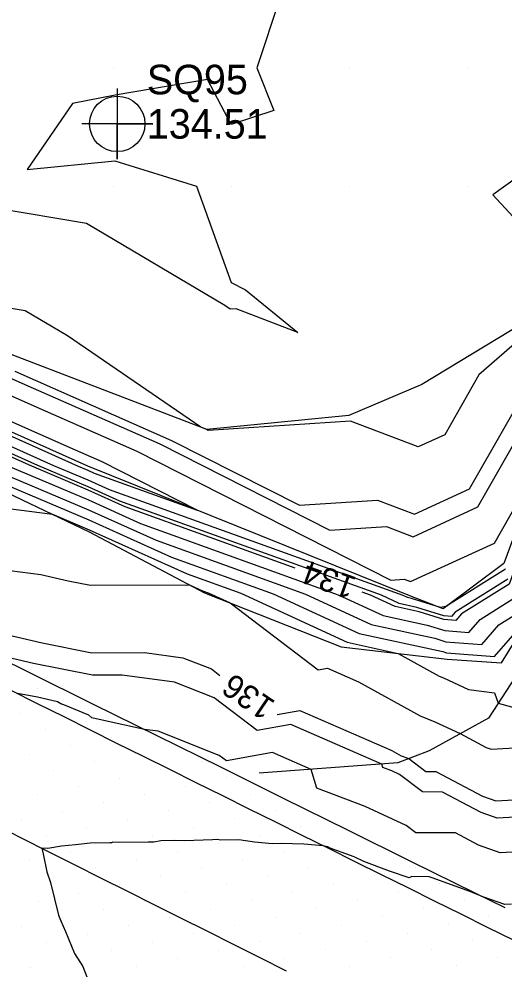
# Model space of a CAD drawing. Extents: x 2354170 to 2357230, y 866100 to 868290.
# Drawn here: x 2354822 to 2354863.1, y 867633.7 to 867714.1 of the extents above; entities that cross this region are included whole.
import ezdxf

# ---------------------------------------------------------------- set-up
doc = ezdxf.new("R2010")
doc.units = 0
for name, color, linetype in [('Default', 7, 'Continuous'), ('DTM Contours Major', 7, 'Continuous'), ('DTM Contours Minor', 7, 'Continuous'), ('Exist DTM Breakline', 7, 'Continuous'), ('Exist DTM QL2 LIDAR Elevation Point', 7, 'Continuous'), ('Exist DTM Regular Point CELL', 7, 'Continuous'), ('Exist DTM Regular Point Cogo Elevation', 7, 'Continuous'), ('Exist DTM Regular Point Cogo Number', 7, 'Continuous'), ('Exist DTM Scan Elevation Point', 7, 'Continuous'), ('Exist Roads EOP', 7, 'Continuous'), ('PH Exist DTM Breakline', 7, 'Continuous')]:
    doc.layers.add(name, color=color, linetype=linetype)

msp = doc.modelspace()

# ---------------------------------------------------------------- linework, layer by layer
at = {"layer": 'Default'}
for points in [[(2354844.081, 867715.907), (2354842.125, 867710.019), (2354843.576, 867706.413), (2354839.969, 867705.227), (2354837.97, 867709.036), (2354830.145, 867707.694), (2354826.546, 867707.009), (2354822.718, 867701.415), (2354830.115, 867702.156), (2354837.034, 867700.019), (2354839.969, 867691.858), (2354841.184, 867691.233), (2354845.604, 867687.644), (2354840.381, 867689.629), (2354839.889, 867689.604), (2354839.435, 867689.915), (2354827.739, 867696.853), (2354820.006, 867698.145)], [(2354837.866, 867679.412), (2354837.392, 867679.621), (2354826.129, 867687.345), (2354822.54, 867689.473), (2354820.166, 867689.87), (2354806.018, 867690.974), (2354795.169, 867694.202), (2354795.042, 867694.259), (2354782.623, 867699.103), (2354777.69, 867701.242), (2354777.444, 867701.349), (2354760.951, 867708.176), (2354752.584, 867710.75)], [(2354752.852, 867709.57), (2354764.067, 867703.115), (2354771.882, 867699.085), (2354772.539, 867698.775), (2354780.281, 867695.702), (2354794.936, 867688.861), (2354801.783, 867685.625), (2354802.414, 867685.342), (2354809.475, 867681.548), (2354820.874, 867676.43), (2354827.895, 867673.466), (2354832.307, 867671.475), (2354849.008, 867665.454), (2354852.83, 867663.694), (2354856.533, 867662.886), (2354858.038, 867662.412), (2354860.057, 867662.252), (2354861.027, 867663.365), (2354863.788, 867665.097)], [(2354754.065, 867707.877), (2354761.652, 867703.51), (2354772.338, 867698), (2354772.809, 867697.778), (2354783.369, 867693.586), (2354793.683, 867688.772), (2354802.574, 867684.569), (2354802.997, 867684.38), (2354812.164, 867679.454), (2354818.828, 867676.462), (2354827.91, 867672.629), (2354833.617, 867670.053), (2354846.262, 867665.495), (2354851.813, 867662.937), (2354857.193, 867661.764), (2354858.114, 867661.474), (2354861.151, 867661.233), (2354862.61, 867662.908), (2354864.104, 867663.845)], [(2354845.387, 867667.71), (2354830.996, 867672.897), (2354827.88, 867674.304), (2354822.92, 867676.397), (2354806.785, 867683.643), (2354801.83, 867686.305), (2354800.992, 867686.681), (2354796.189, 867688.951), (2354777.193, 867697.818), (2354772.268, 867699.773), (2354771.427, 867700.169), (2354766.482, 867702.719), (2354756.794, 867708.295), (2354759.11, 867707.583)], [(2354870.699, 867705.463), (2354862.099, 867699.264), (2354868.646, 867692.208)], [(2354756.822, 867704.302), (2354773.249, 867695.831), (2354773.35, 867695.783), (2354789.544, 867689.355), (2354791.177, 867688.593), (2354804.157, 867682.458), (2354804.164, 867682.455), (2354804.827, 867682.098), (2354813.593, 867674.02), (2354815.112, 867673.788), (2354816.281, 867673.369), (2354824.859, 867672.254), (2354827.941, 867670.953), (2354836.237, 867667.209), (2354840.77, 867665.575), (2354849.779, 867661.424), (2354854.093, 867660.483), (2354857.557, 867658.573), (2354857.924, 867658.425), (2354860.034, 867657.44), (2354862.23, 867657.142), (2354862.558, 867656.271), (2354874.139, 867653.078)], [(2354837.097, 867672.597), (2354829.04, 867676.689), (2354826.799, 867677.676), (2354802.853, 867688.283), (2354799.902, 867689.161), (2354798.706, 867689.694), (2354797.409, 867690.2), (2354783.24, 867696.344), (2354798.694, 867689.13), (2354799.409, 867688.792), (2354800.663, 867688.23), (2354801.405, 867687.831), (2354827.011, 867676.333), (2354827.849, 867675.979), (2354828.376, 867675.741), (2354837.097, 867672.597)], [(2354821.668, 867684.348), (2354834.924, 867678.504), (2354845.732, 867673.016), (2354852.335, 867673.456), (2354855.467, 867672.258), (2354860.134, 867674.404), (2354866.15, 867684.956), (2354867.902, 867686.485), (2354870.791, 867690.268), (2354870.948, 867687.399), (2354869.624, 867684.075), (2354865.25, 867670.805), (2354864.6, 867669.033), (2354863.914, 867667.585), (2354863.471, 867666.349), (2354859.443, 867663.822), (2354858.963, 867663.271), (2354857.963, 867663.35), (2354855.874, 867664.008), (2354853.847, 867664.45), (2354851.754, 867665.414), (2354851.032, 867665.675)], [(2354865.413, 867687.975), (2354860.924, 867684.057), (2354858.033, 867678.986), (2354855.79, 867677.955), (2354850.068, 867680.143), (2354838.008, 867679.34), (2354837.866, 867679.412)], [(2354809.651, 867687.471), (2354824.233, 867681.012)], [(2354798.963, 867685.595), (2354803.366, 867683.513), (2354803.58, 867683.417), (2354814.854, 867677.36), (2354816.783, 867676.494), (2354827.925, 867671.791), (2354834.927, 867668.631), (2354843.516, 867665.535), (2354850.796, 867662.18), (2354857.852, 867660.642), (2354858.189, 867660.536), (2354862.245, 867660.214), (2354864.193, 867662.451), (2354864.421, 867662.593), (2354865.826, 867666.514), (2354868.001, 867671.11), (2354870.064, 867676.729), (2354870.235, 867677.249), (2354870.861, 867678.82), (2354870.653, 867677.198), (2354870.431, 867675.424), (2354869.207, 867670.652), (2354868.075, 867668.583)], [(2354863.155, 867667.601), (2354858.124, 867664.445), (2354857.664, 867664.359), (2354855.215, 867665.13), (2354854.863, 867665.207), (2354854.501, 867665.374), (2354829.686, 867674.319), (2354827.864, 867675.141), (2354824.965, 867676.365), (2354804.095, 867685.737)], [(2354824.233, 867681.012), (2354831.982, 867677.597), (2354853.457, 867666.692), (2354854.601, 867666.768), (2354855.144, 867666.561), (2354862.234, 867669.822), (2354866.353, 867677.046)], [(2354816.84, 867668.074), (2354823.874, 867667.16), (2354826.189, 867666.623), (2354828.053, 867666.245), (2354836.447, 867666.283), (2354837.548, 867665.787), (2354838.023, 867665.615), (2354839.867, 867664.766), (2354847.308, 867659.092), (2354848.1, 867659.235), (2354850.722, 867658.09), (2354855.956, 867655.205), (2354857.19, 867654.708), (2354859.341, 867653.704), (2354861.543, 867652.539), (2354861.967, 867652.39), (2354865.417, 867652.582)], [(2354818.754, 867662.604), (2354823.98, 867661.39), (2354828.19, 867660.537), (2354832.641, 867660.557), (2354835.868, 867660.126), (2354838.292, 867659.171), (2354839.008, 867658.625)], [(2354873.363, 867644.22), (2354862.721, 867643.627), (2354860.882, 867644.271), (2354858.938, 867645.299), (2354855.573, 867645.312), (2354854.774, 867645.919), (2354851.296, 867647.545), (2354847.209, 867649.091), (2354846.737, 867650.676), (2354843.467, 867652.103), (2354839.568, 867651.402), (2354838.961, 867651.865), (2354833.791, 867653.903), (2354832.646, 867654.056), (2354829.039, 867654.83), (2354828.171, 867655.03), (2354827.923, 867655.252), (2354825.822, 867656.151), (2354825.563, 867656.233), (2354825.287, 867656.387), (2354823.579, 867656.772), (2354821.878, 867657.083)], [(2354843.86, 867655.323), (2354845.784, 867655.669), (2354853.551, 867652.28), (2354854.354, 867651.837), (2354854.98, 867651.585), (2354856.418, 867650.492), (2354857.274, 867650.488), (2354861.212, 867648.405), (2354862.344, 867648.008), (2354871.543, 867648.521)], [(2354863.687, 867639.278), (2354863.098, 867639.245), (2354861.33, 867639.864), (2354860.621, 867640.14), (2354860.5, 867640.199), (2354860.22, 867640.329), (2354856.952, 867641.511), (2354856.704, 867641.597), (2354855.252, 867641.606), (2354855.024, 867641.49), (2354853.367, 867642.068), (2354851.181, 867642.873), (2354850.354, 867643.269), (2354848.26, 867644.028), (2354848.097, 867644.136), (2354847.744, 867644.21), (2354846.115, 867644.345), (2354845.161, 867644.384), (2354844.232, 867644.395), (2354843.422, 867644.389), (2354841.938, 867644.52), (2354840.606, 867644.715), (2354839.054, 867644.692), (2354838.797, 867644.742), (2354838.387, 867644.723), (2354836.022, 867644.64), (2354835.206, 867644.659), (2354834.008, 867644.622), (2354833.431, 867644.515), (2354832.954, 867644.534), (2354830.421, 867644.491), (2354829.952, 867644.527), (2354829.831, 867644.474), (2354829.707, 867644.47), (2354828.036, 867644.431), (2354826.806, 867644.303), (2354825.621, 867644.176), (2354824.456, 867643.99), (2354823.955, 867644), (2354824.074, 867643.524), (2354824.382, 867641.998), (2354824.691, 867641.106), (2354825.366, 867638.349), (2354825.458, 867638.068), (2354825.549, 867637.871), (2354825.95, 867636.957), (2354826.718, 867635.108), (2354827.414, 867633.997), (2354827.755, 867633.123)]]:
    msp.add_lwpolyline(points, dxfattribs=at)
at = {"layer": 'DTM Contours Major'}
msp.add_lwpolyline([(2354798.963, 867685.595), (2354803.366, 867683.513), (2354803.58, 867683.417), (2354814.854, 867677.36), (2354816.783, 867676.494), (2354827.925, 867671.791), (2354834.927, 867668.631), (2354843.516, 867665.535), (2354850.796, 867662.18), (2354857.852, 867660.642), (2354858.189, 867660.536), (2354862.245, 867660.214), (2354864.193, 867662.451), (2354864.421, 867662.593), (2354865.826, 867666.514), (2354868.001, 867671.11), (2354870.064, 867676.729), (2354870.235, 867677.249), (2354870.861, 867678.82), (2354870.653, 867677.198), (2354870.431, 867675.424), (2354869.207, 867670.652), (2354868.075, 867668.583)], dxfattribs=at)
at = {"layer": 'DTM Contours Minor'}
for points in [[(2354863.366, 867666.767), (2354858.915, 867663.975), (2354858.598, 867663.611), (2354857.938, 867663.663), (2354855.654, 867664.382), (2354854.185, 867664.702), (2354852.67, 867665.401), (2354830.56, 867673.371), (2354827.875, 867674.583), (2354823.601, 867676.387), (2354805.888, 867684.341), (2354801.636, 867686.626), (2354800.728, 867687.033), (2354796.606, 867688.981), (2354776.164, 867698.523), (2354772.178, 867700.105), (2354771.275, 867700.531), (2354767.287, 867702.587), (2354759.473, 867707.084), (2354763.412, 867705.873)], [(2354769.032, 867703.789), (2354774.113, 867701.686), (2354774.83, 867701.375), (2354789.194, 867695.146), (2354796.67, 867692.23), (2354797.272, 867691.962), (2354814.183, 867686.929), (2354822.523, 867683.236)], [(2354822.523, 867683.236), (2354833.943, 867678.202), (2354848.307, 867670.908), (2354853.09, 867671.227), (2354855.36, 867670.359), (2354860.834, 867672.877), (2354867.892, 867685.256)], [(2354873.585, 867647.168), (2354862.47, 867646.548), (2354861.102, 867647.027), (2354857.829, 867648.759), (2354856.137, 867648.765), (2354854.195, 867650.24), (2354853.549, 867650.543), (2354852.79, 867650.83), (2354852.703, 867651.124), (2354845.011, 867654.48), (2354842.148, 867653.965), (2354838.515, 867656.736), (2354835.176, 867658.052), (2354830.731, 867658.645), (2354828.235, 867658.634), (2354823.244, 867659.646), (2354819.616, 867660.488)]]:
    msp.add_lwpolyline(points, dxfattribs=at)
at = {"layer": 'Exist DTM Breakline'}
for points in [[(2354863.888, 867636.204), (2354861.649, 867637.316), (2354859.41, 867638.428), (2354857.171, 867639.54), (2354854.931, 867640.65), (2354852.691, 867641.76), (2354850.45, 867642.869), (2354848.21, 867643.978), (2354845.971, 867645.09), (2354843.732, 867646.203), (2354841.494, 867647.316), (2354839.255, 867648.429), (2354837.016, 867649.542), (2354834.777, 867650.654), (2354832.539, 867651.766), (2354830.3, 867652.878), (2354828.062, 867653.994), (2354825.826, 867655.111), (2354823.589, 867656.229), (2354821.353, 867657.346)], [(2354820.026, 867645.974), (2354822.26, 867644.851), (2354824.494, 867643.729), (2354826.729, 867642.608), (2354828.964, 867641.488), (2354831.199, 867640.368), (2354833.434, 867639.248), (2354835.669, 867638.129), (2354837.905, 867637.009), (2354840.14, 867635.89), (2354842.375, 867634.77), (2354844.611, 867633.651)]]:
    msp.add_lwpolyline(points, dxfattribs=at)
at = {"layer": 'Exist DTM QL2 LIDAR Elevation Point'}
for p, q in [((2354829.969, 867710.019), (2354829.969, 867710.019)), ((2354839.969, 867710.019), (2354839.969, 867710.019)), ((2354849.97, 867710.019), (2354849.97, 867710.019)), ((2354859.97, 867710.019), (2354859.97, 867710.019)), ((2354829.969, 867700.019), (2354829.969, 867700.019)), ((2354839.969, 867700.019), (2354839.969, 867700.019)), ((2354849.97, 867700.019), (2354849.97, 867700.019)), ((2354859.97, 867700.019), (2354859.97, 867700.019)), ((2354839.969, 867690.019), (2354839.969, 867690.019))]:
    msp.add_line(p, q, dxfattribs=at)
at = {"layer": 'Exist DTM Regular Point CELL'}
msp.add_lwpolyline([(2354830.327, 867708.278), (2354830.327, 867702.278), (2354830.327, 867705.278), (2354833.327, 867705.278), (2354827.327, 867705.278)], dxfattribs=at)
msp.add_circle((2354830.327, 867705.278), 2.344, dxfattribs=at)
at = {"layer": 'Exist DTM Scan Elevation Point'}
for p, q in [((2354823.565, 867657.527), (2354823.565, 867657.527)), ((2354825.65, 867656.147), (2354825.65, 867656.147)), ((2354822.185, 867655.442), (2354822.185, 867655.442)), ((2354827.735, 867654.768), (2354827.735, 867654.768)), ((2354824.27, 867654.062), (2354824.27, 867654.062)), ((2354829.82, 867653.389), (2354829.82, 867653.389)), ((2354826.355, 867652.683), (2354826.355, 867652.683)), ((2354822.891, 867651.977), (2354822.891, 867651.977)), ((2354828.44, 867651.304), (2354828.44, 867651.304)), ((2354831.905, 867652.009), (2354831.905, 867652.009)), ((2354837.454, 867651.335), (2354837.454, 867651.335)), ((2354824.976, 867650.598), (2354824.976, 867650.598)), ((2354833.99, 867650.63), (2354833.99, 867650.63)), ((2354830.525, 867649.924), (2354830.525, 867649.924)), ((2354839.539, 867649.956), (2354839.539, 867649.956)), ((2354827.061, 867649.219), (2354827.061, 867649.219)), ((2354836.075, 867649.25), (2354836.075, 867649.25)), ((2354823.596, 867648.513), (2354823.596, 867648.513)), ((2354832.61, 867648.545), (2354832.61, 867648.545)), ((2354841.624, 867648.576), (2354841.624, 867648.576)), ((2354829.146, 867647.839), (2354829.146, 867647.839)), ((2354838.16, 867647.871), (2354838.16, 867647.871)), ((2354825.681, 867647.134), (2354825.681, 867647.134)), ((2354834.695, 867647.165), (2354834.695, 867647.165)), ((2354840.245, 867646.491), (2354840.245, 867646.491)), ((2354843.709, 867647.197), (2354843.709, 867647.197)), ((2354822.217, 867646.428), (2354822.217, 867646.428)), ((2354827.766, 867645.754), (2354827.766, 867645.754)), ((2354831.231, 867646.46), (2354831.231, 867646.46)), ((2354836.78, 867645.786), (2354836.78, 867645.786)), ((2354845.794, 867645.817), (2354845.794, 867645.817)), ((2354824.302, 867645.049), (2354824.302, 867645.049)), ((2354833.316, 867645.08), (2354833.316, 867645.08)), ((2354842.33, 867645.112), (2354842.33, 867645.112)), ((2354829.851, 867644.375), (2354829.851, 867644.375)), ((2354838.865, 867644.406), (2354838.865, 867644.406)), ((2354847.879, 867644.438), (2354847.879, 867644.438)), ((2354826.387, 867643.669), (2354826.387, 867643.669)), ((2354835.401, 867643.701), (2354835.401, 867643.701)), ((2354844.415, 867643.732), (2354844.415, 867643.732)), ((2354822.922, 867642.964), (2354822.922, 867642.964)), ((2354831.936, 867642.995), (2354831.936, 867642.995)), ((2354840.95, 867643.027), (2354840.95, 867643.027)), ((2354828.472, 867642.29), (2354828.472, 867642.29)), ((2354837.486, 867642.321), (2354837.486, 867642.321)), ((2354846.5, 867642.353), (2354846.5, 867642.353)), ((2354852.049, 867641.679), (2354852.049, 867641.679)), ((2354855.513, 867642.385), (2354855.513, 867642.385)), ((2354825.007, 867641.584), (2354825.007, 867641.584)), ((2354830.557, 867640.91), (2354830.557, 867640.91)), ((2354834.021, 867641.616), (2354834.021, 867641.616)), ((2354839.571, 867640.942), (2354839.571, 867640.942)), ((2354843.035, 867641.647), (2354843.035, 867641.647)), ((2354848.585, 867640.974), (2354848.585, 867640.974)), ((2354857.598, 867641.005), (2354857.598, 867641.005)), ((2354827.092, 867640.205), (2354827.092, 867640.205)), ((2354836.106, 867640.236), (2354836.106, 867640.236)), ((2354845.12, 867640.268), (2354845.12, 867640.268)), ((2354854.134, 867640.3), (2354854.134, 867640.3)), ((2354823.628, 867639.499), (2354823.628, 867639.499)), ((2354832.642, 867639.531), (2354832.642, 867639.531)), ((2354841.656, 867639.563), (2354841.656, 867639.563)), ((2354850.67, 867639.594), (2354850.67, 867639.594)), ((2354859.683, 867639.626), (2354859.683, 867639.626)), ((2354829.177, 867638.825), (2354829.177, 867638.825)), ((2354838.191, 867638.857), (2354838.191, 867638.857)), ((2354847.205, 867638.889), (2354847.205, 867638.889)), ((2354856.219, 867638.92), (2354856.219, 867638.92)), ((2354825.713, 867638.12), (2354825.713, 867638.12)), ((2354834.727, 867638.151), (2354834.727, 867638.151)), ((2354843.741, 867638.183), (2354843.741, 867638.183)), ((2354852.754, 867638.215), (2354852.754, 867638.215)), ((2354861.768, 867638.246), (2354861.768, 867638.246)), ((2354822.249, 867637.414), (2354822.249, 867637.414)), ((2354831.262, 867637.446), (2354831.262, 867637.446)), ((2354840.276, 867637.478), (2354840.276, 867637.478)), ((2354849.29, 867637.509), (2354849.29, 867637.509)), ((2354854.839, 867636.835), (2354854.839, 867636.835)), ((2354858.304, 867637.541), (2354858.304, 867637.541)), ((2354824.334, 867636.035), (2354824.334, 867636.035)), ((2354827.798, 867636.74), (2354827.798, 867636.74)), ((2354833.347, 867636.066), (2354833.347, 867636.066)), ((2354836.812, 867636.772), (2354836.812, 867636.772)), ((2354842.361, 867636.098), (2354842.361, 867636.098)), ((2354845.826, 867636.804), (2354845.826, 867636.804)), ((2354851.375, 867636.13), (2354851.375, 867636.13)), ((2354860.389, 867636.161), (2354860.389, 867636.161)), ((2354829.883, 867635.361), (2354829.883, 867635.361)), ((2354838.897, 867635.393), (2354838.897, 867635.393)), ((2354847.911, 867635.424), (2354847.911, 867635.424)), ((2354856.924, 867635.456), (2354856.924, 867635.456)), ((2354826.419, 867634.655), (2354826.419, 867634.655)), ((2354835.432, 867634.687), (2354835.432, 867634.687)), ((2354844.446, 867634.719), (2354844.446, 867634.719)), ((2354853.46, 867634.75), (2354853.46, 867634.75)), ((2354862.474, 867634.782), (2354862.474, 867634.782)), ((2354822.954, 867633.95), (2354822.954, 867633.95)), ((2354831.968, 867633.981), (2354831.968, 867633.981)), ((2354840.982, 867634.013), (2354840.982, 867634.013)), ((2354849.996, 867634.045), (2354849.996, 867634.045)), ((2354859.009, 867634.076), (2354859.009, 867634.076))]:
    msp.add_line(p, q, dxfattribs=at)
at = {"layer": 'Exist Roads EOP'}
msp.add_lwpolyline([(2354758.335, 867690.699), (2354763.715, 867688.044), (2354769.096, 867685.389), (2354774.476, 867682.734), (2354779.857, 867680.08), (2354785.239, 867677.426), (2354790.621, 867674.774), (2354796.003, 867672.122), (2354801.385, 867669.471), (2354806.768, 867666.82), (2354812.15, 867664.168), (2354817.532, 867661.516), (2354822.913, 867658.862), (2354828.294, 867656.207), (2354833.673, 867653.548), (2354839.05, 867650.887), (2354844.427, 867648.224), (2354849.803, 867645.56), (2354855.179, 867642.897), (2354860.56, 867640.241), (2354863.12, 867638.988)], dxfattribs=at)
at = {"layer": 'PH Exist DTM Breakline'}
for points in [[(2354917.994, 867821.09), (2354915.083, 867810.677), (2354911.414, 867800.482), (2354908.54, 867791.731), (2354905.459, 867781.632), (2354902.527, 867771.531), (2354898.991, 867758.927), (2354895.729, 867747.582), (2354892.733, 867736.818), (2354889.538, 867725.068), (2354886.471, 867718.711), (2354885.034, 867716.352), (2354883.634, 867712.956), (2354882.286, 867706.629), (2354879.656, 867699.522), (2354877.733, 867690.075), (2354874.403, 867679.369), (2354871.097, 867669.4), (2354868.232, 867663.944), (2354864.362, 867659.032), (2354861.741, 867655.019), (2354856.706, 867652.259), (2354854.063, 867651.226), (2354842.325, 867650.345)], [(2354882.286, 867706.629), (2354876.769, 867700.156), (2354872.268, 867695.659), (2354864.671, 867688.419), (2354856.089, 867683.226), (2354849.909, 867680.613), (2354837.905, 867679.424), (2354820.238, 867686.206), (2354794.609, 867694.799), (2354779.186, 867701.173), (2354753.804, 867712.704)], [(2354869.494, 867685.531), (2354863.034, 867668.078), (2354857.889, 867664.271), (2354855.077, 867665.366), (2354827.843, 867676.32), (2354799.133, 867689.162), (2354770.642, 867702.038), (2354752.315, 867710.319)], [(2354756.601, 867704.338), (2354773.498, 867695.237), (2354790.706, 867688.559), (2354804.184, 867682.422), (2354815.95, 867676.507), (2354827.944, 867670.782), (2354837.701, 867665.62), (2354849.28, 867661.053), (2354858.233, 867659.993), (2354862.815, 867659.683), (2354864.477, 867662.369), (2354865.94, 867666.45), (2354868.269, 867671.273), (2354870.26, 867676.971), (2354875.585, 867693.355)]]:
    msp.add_lwpolyline(points, dxfattribs=at)

# ---------------------------------------------------------------- texts
at = {"layer": 'Default'}
for s, rotation, p in [('134', 160.17667, (2354850.66, 867666.872)), ('136', 145.76671, (2354843.811, 867656.37))]:
    msp.add_text(s, height=2, rotation=rotation, dxfattribs=at).set_placement(p)
at = {"layer": 'Exist DTM Regular Point Cogo Elevation'}
msp.add_text('134.51', height=2.5, dxfattribs=at).set_placement((2354832.827, 867704.028))
at = {"layer": 'Exist DTM Regular Point Cogo Number'}
msp.add_text('SQ95', height=2.5, dxfattribs=at).set_placement((2354832.827, 867707.778))

doc.saveas('drawing.dxf')
